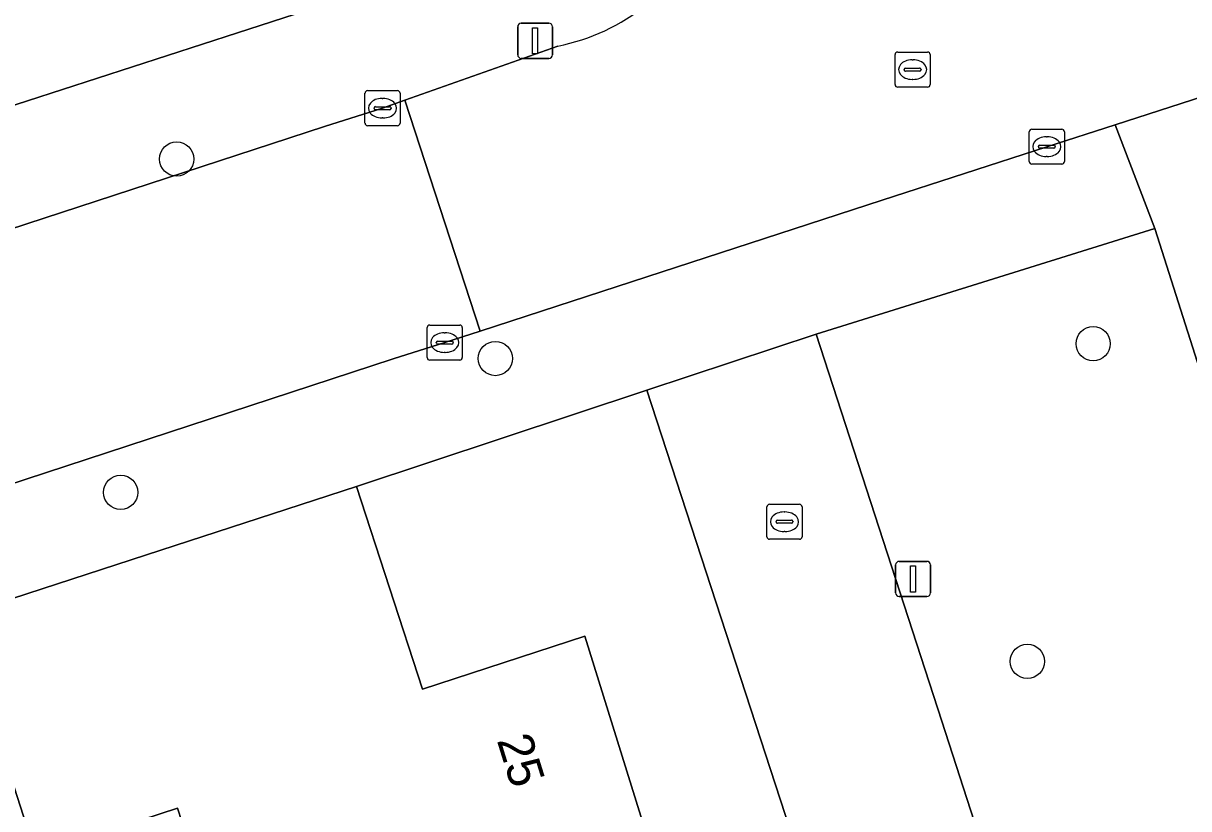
# Model space of a CAD drawing. Extents: x 159262 to 160143, y 383399 to 384319.
# Drawn here: x 159482.21 to 159515.46, y 383843.42 to 383865.83 of the extents above; entities that cross this region are included whole.
import ezdxf

# ---------------------------------------------------------------- set-up
doc = ezdxf.new("R2010")
doc.units = 0
for name, color, linetype in [('IMGEO_Boom', 7, 'Continuous'), ('IMGEO_Erf', 7, 'Continuous'), ('IMGEO_Groenvoorziening', 7, 'Continuous'), ('IMGEO_Kolk', 7, 'Continuous'), ('IMGEO_Lichtmast', 7, 'Continuous'), ('IMGEO_Muur', 7, 'Continuous'), ('IMGEO_Pand', 7, 'Continuous'), ('IMGEO_Pand_nummerreeks', 7, 'Continuous'), ('IMGEO_Rijbaan_lokaal_open', 7, 'Continuous'), ('IMGEO_Rioolput', 7, 'Continuous'), ('IMGEO_Voetpad_open', 7, 'Continuous')]:
    doc.layers.add(name, color=color, linetype=linetype)

msp = doc.modelspace()

# ---------------------------------------------------------------- linework, layer by layer
at = {"layer": 'IMGEO_Boom'}
for centre in [(159486.582, 383861.955), (159512.734, 383856.687), (159495.678, 383856.264), (159484.987, 383852.445), (159510.857, 383847.622)]:
    msp.add_circle(centre, 0.489, dxfattribs=at)
at = {"layer": 'IMGEO_Erf'}
for points in [[(159461.644, 383911.072), (159465.881, 383898.352), (159467.764, 383898.98), (159468.762, 383895.986), (159466.878, 383895.358), (159476.839, 383864.804), (159478.333, 383865.284), (159479.843, 383864.464), (159480.324, 383862.967), (159488.315, 383865.557), (159498.514, 383868.864), (159498.569, 383868.882), (159498.58, 383868.885)], [(159515.238, 383808.628), (159500, 383855.36), (159491.711, 383852.616), (159493.598, 383846.829), (159498.227, 383848.338), (159499.958, 383842.782), (159500, 383842.646), (159501.687, 383837.23), (159500, 383836.692), (159497.149, 383835.784), (159498.095, 383832.882), (159499.022, 383830.041), (159500, 383830.373), (159503.528, 383831.571), (159505.362, 383825.938), (159507.149, 383820.452), (159502.586, 383818.966)], [(159498.685, 383817.83), (159496.947, 383823.162), (159495.234, 383828.416), (159493.647, 383827.898), (159492.615, 383831.065), (159491.63, 383834.085), (159493.251, 383834.614), (159491.496, 383839.995), (159488.092, 383838.874), (159486.604, 383843.434), (159482.565, 383842.117), (159481.497, 383845.394), (159480.061, 383844.926), (159478.914, 383848.444), (159465.572, 383844.123), (159458.625, 383835.902)]]:
    msp.add_lwpolyline(points, dxfattribs=at)
at = {"layer": 'IMGEO_Groenvoorziening'}
msp.add_lwpolyline([(159504.834, 383856.959), (159508.415, 383845.917), (159509.96, 383841.152), (159516.431, 383838.441), (159519.431, 383836.569), (159523.634, 383834.832), (159521.273, 383841.221), (159518.547, 383848.546), (159518.177, 383848.391), (159517.252, 383851.308), (159514.494, 383859.976)], close=True, dxfattribs=at)
at = {"layer": 'IMGEO_Kolk'}
for p, q in [((159491.957, 383862.981), (159491.957, 383863.833)), ((159492.032, 383863.907), (159492.884, 383863.907)), ((159492.445, 383863.687), (159492.47, 383863.687)), ((159492.958, 383863.833), (159492.958, 383862.981)), ((159492.216, 383863.401), (159492.216, 383863.413)), ((159492.654, 383863.364), (159492.256, 383863.364)), ((159492.259, 383863.45), (159492.657, 383863.45)), ((159492.7, 383863.413), (159492.7, 383863.401)), ((159492.468, 383863.127), (159492.443, 383863.127)), ((159492.884, 383862.907), (159492.032, 383862.907)), ((159510.911, 383861.883), (159510.911, 383862.735)), ((159510.986, 383862.809), (159511.838, 383862.809)), ((159511.912, 383862.735), (159511.912, 383861.883)), ((159511.213, 383862.352), (159511.611, 383862.352)), ((159511.399, 383862.589), (159511.424, 383862.589)), ((159511.17, 383862.303), (159511.17, 383862.315)), ((159511.608, 383862.266), (159511.21, 383862.266)), ((159511.422, 383862.029), (159511.397, 383862.029)), ((159511.654, 383862.315), (159511.654, 383862.303)), ((159511.838, 383861.809), (159510.986, 383861.809)), ((159493.732, 383856.293), (159493.732, 383857.145)), ((159493.807, 383857.219), (159494.659, 383857.219)), ((159494.733, 383857.145), (159494.733, 383856.293)), ((159493.991, 383856.713), (159493.991, 383856.725)), ((159494.429, 383856.676), (159494.031, 383856.676)), ((159494.034, 383856.762), (159494.432, 383856.762)), ((159494.22, 383856.999), (159494.245, 383856.999)), ((159494.475, 383856.725), (159494.475, 383856.713)), ((159494.243, 383856.439), (159494.218, 383856.439)), ((159494.659, 383856.219), (159493.807, 383856.219)), ((159503.427, 383851.18), (159503.427, 383852.032)), ((159503.502, 383852.106), (159504.354, 383852.106)), ((159504.428, 383852.032), (159504.428, 383851.18)), ((159503.915, 383851.886), (159503.94, 383851.886)), ((159503.686, 383851.6), (159503.686, 383851.612)), ((159504.124, 383851.563), (159503.726, 383851.563)), ((159503.729, 383851.649), (159504.127, 383851.649)), ((159504.17, 383851.612), (159504.17, 383851.6)), ((159504.354, 383851.106), (159503.502, 383851.106)), ((159503.938, 383851.326), (159503.913, 383851.326))]:
    msp.add_line(p, q, dxfattribs=at)
for points in [[(159491.957, 383862.981), (159491.957, 383863.833)], [(159492.032, 383863.907), (159492.884, 383863.907)], [(159492.958, 383863.833), (159492.958, 383862.981)], [(159492.884, 383862.907), (159492.032, 383862.907)], [(159510.911, 383861.883), (159510.911, 383862.735)], [(159510.986, 383862.809), (159511.838, 383862.809)], [(159511.912, 383862.735), (159511.912, 383861.883)], [(159511.838, 383861.809), (159510.986, 383861.809)], [(159493.732, 383856.293), (159493.732, 383857.145)], [(159493.807, 383857.219), (159494.659, 383857.219)], [(159494.733, 383857.145), (159494.733, 383856.293)], [(159494.659, 383856.219), (159493.807, 383856.219)], [(159503.427, 383851.18), (159503.427, 383852.032)], [(159503.502, 383852.106), (159504.354, 383852.106)], [(159504.428, 383852.032), (159504.428, 383851.18)], [(159504.354, 383851.106), (159503.502, 383851.106)]]:
    msp.add_lwpolyline(points, dxfattribs=at)
for centre, radius, start, end in [((159492.034, 383863.831), 0.0765, 91.552, 178.448), ((159492.034, 383863.831), 0.0765, 91.552, 178.448), ((159492.882, 383863.831), 0.0765, 1.552, 88.448), ((159492.882, 383863.831), 0.0765, 1.552, 88.448), ((159492.256, 383863.41), 0.0403, 85.8775, 175.7526), ((159492.253, 383863.4), 0.0366, 178.938, 274.7102), ((159492.657, 383863.407), 0.043, 264.8664, 352.4533), ((159492.661, 383863.412), 0.0386, 1.7309, 96.639), ((159492.034, 383862.983), 0.0765, 181.552, 268.448), ((159492.034, 383862.983), 0.0765, 181.552, 268.448), ((159492.882, 383862.983), 0.0765, 271.552, 358.448), ((159492.882, 383862.983), 0.0765, 271.552, 358.448), ((159510.988, 383862.733), 0.0765, 91.552, 178.448), ((159510.988, 383862.733), 0.0765, 91.552, 178.448), ((159511.836, 383862.733), 0.0765, 1.552, 88.448), ((159511.836, 383862.733), 0.0765, 1.552, 88.448), ((159511.21, 383862.312), 0.0403, 85.8775, 175.7526), ((159511.615, 383862.314), 0.0386, 1.7309, 96.639), ((159511.207, 383862.302), 0.0366, 178.938, 274.7102), ((159511.611, 383862.309), 0.043, 264.8664, 352.4533), ((159510.988, 383861.885), 0.0765, 181.552, 268.448), ((159510.988, 383861.885), 0.0765, 181.552, 268.448), ((159511.836, 383861.885), 0.0765, 271.552, 358.448), ((159511.836, 383861.885), 0.0765, 271.552, 358.448), ((159493.809, 383857.143), 0.0765, 91.552, 178.448), ((159493.809, 383857.143), 0.0765, 91.552, 178.448), ((159494.657, 383857.143), 0.0765, 1.552, 88.448), ((159494.657, 383857.143), 0.0765, 1.552, 88.448), ((159494.031, 383856.722), 0.0403, 85.8775, 175.7526), ((159494.028, 383856.712), 0.0366, 178.938, 274.7102), ((159494.432, 383856.719), 0.043, 264.8664, 352.4533), ((159494.436, 383856.724), 0.0386, 1.7309, 96.639), ((159493.809, 383856.295), 0.0765, 181.552, 268.448), ((159493.809, 383856.295), 0.0765, 181.552, 268.448), ((159494.657, 383856.295), 0.0765, 271.552, 358.448), ((159494.657, 383856.295), 0.0765, 271.552, 358.448), ((159503.504, 383852.03), 0.0765, 91.552, 178.448), ((159503.504, 383852.03), 0.0765, 91.552, 178.448), ((159504.352, 383852.03), 0.0765, 1.552, 88.448), ((159504.352, 383852.03), 0.0765, 1.552, 88.448), ((159503.726, 383851.609), 0.0403, 85.8775, 175.7526), ((159503.723, 383851.599), 0.0366, 178.938, 274.7102), ((159504.127, 383851.606), 0.043, 264.8664, 352.4533), ((159504.131, 383851.611), 0.0386, 1.7309, 96.639), ((159503.504, 383851.182), 0.0765, 181.552, 268.448), ((159503.504, 383851.182), 0.0765, 181.552, 268.448), ((159504.352, 383851.182), 0.0765, 271.552, 358.448), ((159504.352, 383851.182), 0.0765, 271.552, 358.448)]:
    msp.add_arc(centre, radius, start, end, dxfattribs=at)
for centre, major_axis, ratio, start_param, end_param in [((159492.444, 383863.407), (-0.387, 0.002), 0.722429, 4.712389, 7.853982), ((159492.469, 383863.407), (-0.39, 0.002), 0.717154, 1.570796, 4.712389), ((159511.398, 383862.309), (-0.387, 0.002), 0.722429, 4.712389, 7.853982), ((159511.423, 383862.309), (-0.39, 0.002), 0.717154, 1.570796, 4.712389), ((159494.219, 383856.719), (-0.387, 0.002), 0.722429, 4.712389, 7.853982), ((159494.244, 383856.719), (-0.39, 0.002), 0.717154, 1.570796, 4.712389), ((159503.914, 383851.606), (-0.387, 0.002), 0.722429, 4.712389, 7.853982), ((159503.939, 383851.606), (-0.39, 0.002), 0.717154, 1.570796, 4.712389)]:
    msp.add_ellipse(centre, major_axis=major_axis, ratio=ratio, start_param=start_param, end_param=end_param, dxfattribs=at)
at = {"layer": 'IMGEO_Lichtmast'}
for p, q in [((159496.314, 383864.929), (159496.314, 383865.729)), ((159496.314, 383865.729), (159496.314, 383864.929)), ((159496.414, 383865.829), (159497.204, 383865.829)), ((159497.204, 383865.829), (159496.414, 383865.829)), ((159497.304, 383865.729), (159497.304, 383864.929)), ((159497.304, 383864.929), (159497.304, 383865.729)), ((159497.204, 383864.829), (159496.414, 383864.829)), ((159496.414, 383864.829), (159497.204, 383864.829)), ((159507.099, 383849.577), (159507.099, 383850.377)), ((159507.099, 383850.377), (159507.099, 383849.577)), ((159507.199, 383850.477), (159507.989, 383850.477)), ((159507.989, 383850.477), (159507.199, 383850.477)), ((159508.089, 383850.377), (159508.089, 383849.577)), ((159508.089, 383849.577), (159508.089, 383850.377)), ((159507.989, 383849.477), (159507.199, 383849.477)), ((159507.199, 383849.477), (159507.989, 383849.477))]:
    msp.add_line(p, q, dxfattribs=at)
for points in [[(159496.734, 383865.704), (159496.884, 383865.704), (159496.884, 383864.954), (159496.734, 383864.954), (159496.734, 383865.704)], [(159507.519, 383850.352), (159507.669, 383850.352), (159507.669, 383849.602), (159507.519, 383849.602), (159507.519, 383850.352)]]:
    msp.add_lwpolyline(points, dxfattribs=at)
for centre, start, end in [((159496.414, 383865.729), 90, 180), ((159496.414, 383865.729), 90, 180), ((159497.204, 383865.729), 0, 90), ((159497.204, 383865.729), 360, 90), ((159496.414, 383864.929), 180, 270), ((159496.414, 383864.929), 180, 270), ((159497.204, 383864.929), 270, 0), ((159497.204, 383864.929), 270, 0), ((159507.199, 383850.377), 90, 180), ((159507.199, 383850.377), 90, 180), ((159507.989, 383850.377), 0, 90), ((159507.989, 383850.377), 360, 90), ((159507.199, 383849.577), 180, 270), ((159507.199, 383849.577), 180, 270), ((159507.989, 383849.577), 270, 0), ((159507.989, 383849.577), 270, 0)]:
    msp.add_arc(centre, 0.1, start, end, dxfattribs=at)
at = {"layer": 'IMGEO_Muur'}
msp.add_lwpolyline([(159480.324, 383862.967), (159488.315, 383865.557)], dxfattribs=at)
at = {"layer": 'IMGEO_Pand'}
msp.add_lwpolyline([(159498.227, 383848.338), (159493.598, 383846.829), (159491.711, 383852.616), (159486.132, 383850.797), (159478.914, 383848.444), (159480.061, 383844.926), (159481.497, 383845.394), (159482.565, 383842.117), (159486.604, 383843.434), (159488.092, 383838.874), (159491.496, 383839.995), (159499.958, 383842.782)], close=True, dxfattribs=at)
at = {"layer": 'IMGEO_Rijbaan_lokaal_open'}
for points in [[(159497.457, 383865.18), (159493.091, 383863.631), (159495.24, 383857.048), (159496.992, 383857.617), (159500, 383858.596), (159506.715, 383860.78), (159511.411, 383862.308), (159513.36, 383862.935), (159516.509, 383863.947), (159528.334, 383867.748), (159526.184, 383874.298)], [(159524.232, 383793.052), (159523.46, 383796.685), (159523.367, 383797.121), (159522.707, 383800.392), (159522.501, 383801.19), (159521.439, 383805.107), (159520.378, 383809.025), (159512.606, 383832.992), (159509.96, 383841.152), (159508.415, 383845.917), (159504.834, 383856.959), (159500, 383855.36), (159515.238, 383808.628), (159517.102, 383801.923), (159518.429, 383795.835)]]:
    msp.add_lwpolyline(points, dxfattribs=at)
msp.add_lwpolyline([(159493.091, 383863.631), (159492.458, 383863.406), (159490.804, 383862.881), (159461.274, 383853.231), (159455.32, 383851.315), (159455.114, 383851.251), (159457.347, 383844.669), (159458.062, 383844.89), (159463.049, 383846.518), (159492.765, 383856.252), (159494.233, 383856.72), (159495.24, 383857.048)], close=True, dxfattribs=at)
msp.add_arc((159496.343, 383870.893), 5.82, 281.0386, 308.9311, dxfattribs=at)
at = {"layer": 'IMGEO_Rioolput'}
for p, q in [((159507.157, 383865.008), (159508.009, 383865.008)), ((159507.082, 383864.082), (159507.082, 383864.934)), ((159507.57, 383864.788), (159507.595, 383864.788)), ((159508.083, 383864.934), (159508.083, 383864.082)), ((159507.341, 383864.502), (159507.341, 383864.514)), ((159507.779, 383864.465), (159507.381, 383864.465)), ((159507.384, 383864.551), (159507.782, 383864.551)), ((159507.825, 383864.514), (159507.825, 383864.502)), ((159508.009, 383864.008), (159507.157, 383864.008)), ((159507.593, 383864.228), (159507.568, 383864.228))]:
    msp.add_line(p, q, dxfattribs=at)
for points in [[(159507.157, 383865.008), (159508.009, 383865.008)], [(159507.082, 383864.082), (159507.082, 383864.934)], [(159508.083, 383864.934), (159508.083, 383864.082)], [(159508.009, 383864.008), (159507.157, 383864.008)]]:
    msp.add_lwpolyline(points, dxfattribs=at)
for centre, radius, start, end in [((159507.159, 383864.932), 0.0765, 91.552, 178.448), ((159507.159, 383864.932), 0.0765, 91.552, 178.448), ((159508.007, 383864.932), 0.0765, 1.552, 88.448), ((159508.007, 383864.932), 0.0765, 1.552, 88.448), ((159507.381, 383864.511), 0.0403, 85.8775, 175.7526), ((159507.378, 383864.501), 0.0366, 178.938, 274.7102), ((159507.782, 383864.508), 0.043, 264.8664, 352.4533), ((159507.786, 383864.513), 0.0386, 1.7309, 96.639), ((159507.159, 383864.084), 0.0765, 181.552, 268.448), ((159507.159, 383864.084), 0.0765, 181.552, 268.448), ((159508.007, 383864.084), 0.0765, 271.552, 358.448), ((159508.007, 383864.084), 0.0765, 271.552, 358.448)]:
    msp.add_arc(centre, radius, start, end, dxfattribs=at)
for centre, major_axis, ratio, start_param, end_param in [((159507.569, 383864.508), (-0.387, 0.002), 0.722429, 4.712389, 7.853982), ((159507.594, 383864.508), (-0.39, 0.002), 0.717154, 1.570796, 4.712389)]:
    msp.add_ellipse(centre, major_axis=major_axis, ratio=ratio, start_param=start_param, end_param=end_param, dxfattribs=at)
at = {"layer": 'IMGEO_Voetpad_open'}
for points in [[(159502.093, 383870.025), (159498.58, 383868.885), (159498.569, 383868.882), (159498.514, 383868.864), (159488.315, 383865.557), (159480.324, 383862.967), (159477.7, 383862.124), (159476.557, 383861.757), (159476.351, 383861.69), (159466.86, 383858.596), (159454.482, 383854.568)], [(159490.804, 383862.881), (159492.458, 383863.406), (159493.091, 383863.631), (159497.457, 383865.18)], [(159519.322, 383854.195), (159517.299, 383860.971), (159517.145, 383861.682), (159516.509, 383863.947), (159513.36, 383862.935), (159514.494, 383859.976), (159517.252, 383851.308), (159518.177, 383848.391), (159518.547, 383848.546), (159521.273, 383841.221), (159523.634, 383834.832), (159524.122, 383833.513), (159525.826, 383833.227), (159522.72, 383841.719), (159519.943, 383849.205), (159522.178, 383850.258), (159530.838, 383853.899), (159534.274, 383855.343)], [(159454.535, 383851.056), (159455.114, 383851.251), (159455.32, 383851.315), (159461.274, 383853.231), (159490.804, 383862.881)], [(159514.494, 383859.976), (159513.36, 383862.935), (159511.411, 383862.308), (159506.715, 383860.78), (159500, 383858.596), (159496.992, 383857.617), (159495.24, 383857.048), (159494.233, 383856.72), (159492.765, 383856.252), (159463.049, 383846.518), (159458.062, 383844.89), (159457.347, 383844.669), (159456.747, 383844.436)], [(159458.625, 383835.902), (159465.572, 383844.123), (159478.914, 383848.444), (159486.132, 383850.797), (159491.711, 383852.616), (159500, 383855.36), (159504.834, 383856.959), (159514.494, 383859.976)]]:
    msp.add_lwpolyline(points, dxfattribs=at)
msp.add_arc((159496.343, 383870.893), 5.82, 281.0386, 308.9311, dxfattribs=at)

# ---------------------------------------------------------------- texts
at = {"layer": 'IMGEO_Pand_nummerreeks'}
msp.add_text('25', height=1, rotation=287.3031, dxfattribs=at).set_placement((159495.715, 383845.375))

doc.saveas('drawing.dxf')
